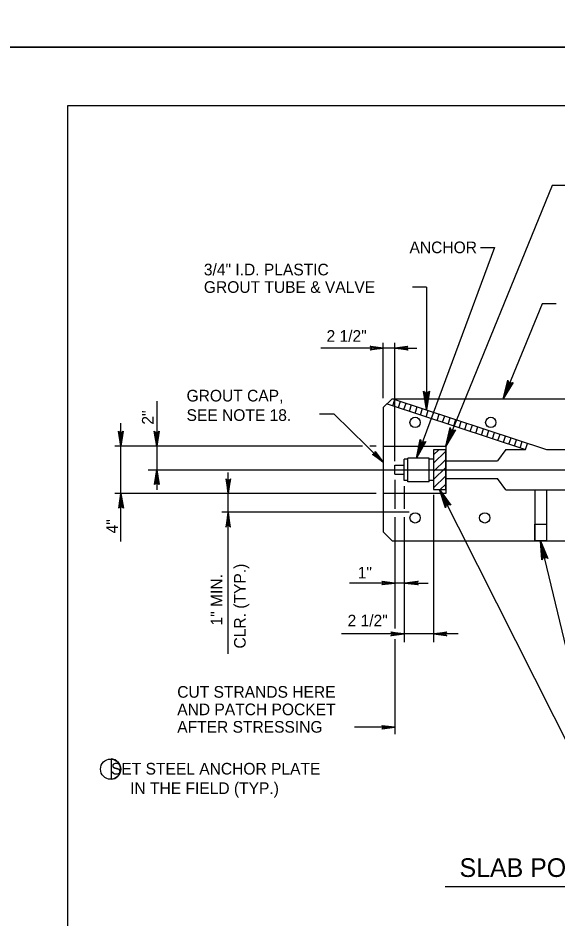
# Model space of a CAD drawing. Extents: x 641328 to 643024, y 298283 to 300065.
# Drawn here: x 642195.6 to 642334.5, y 299247.1 to 299478.8 of the extents above; entities that cross this region are included whole.
import ezdxf

# ---------------------------------------------------------------- set-up
doc = ezdxf.new("R2010")
doc.units = 0
for name, color, linetype in [('1', 7, 'Continuous'), ('2', 7, 'Continuous'), ('Default', 7, 'Continuous'), ('PLT-BNDY', 7, 'Continuous')]:
    doc.layers.add(name, color=color, linetype=linetype)

msp = doc.modelspace()

# ---------------------------------------------------------------- linework, layer by layer
at = {"layer": '1'}
for p, q in [((642302.72, 299366.32), (642304.03, 299367.63)), ((642302.72, 299364.2), (642305.84, 299367.32)), ((642302.72, 299362.08), (642305.84, 299365.2)), ((642302.72, 299359.97), (642305.84, 299363.09)), ((642302.72, 299357.85), (642305.84, 299360.97)), ((642304.39, 299357.4), (642305.84, 299358.85))]:
    msp.add_line(p, q, dxfattribs=at)
msp.add_lwpolyline([(642219.62, 299282.86), (642220.16, 299282.92), (642220.59, 299283.05), (642221.22, 299283.45), (642221.62, 299283.94), (642221.92, 299284.55), (642222.1, 299285.11), (642222.08, 299285.85), (642221.9, 299286.51), (642221.54, 299287.1), (642221.11, 299287.52), (642220.63, 299287.86), (642220.09, 299288.03), (642219.62, 299288.07)], close=True, dxfattribs=at)
msp.add_circle((642219.49, 299285.46), 2.6, dxfattribs=at)
at = {"layer": '2'}
for p, q in [((642208.51, 298892.3), (642208.51, 299456.3)), ((642208.51, 299456.3), (642994.5, 299456.3)), ((642333.25, 299435.66), (642305.84, 299368.61)), ((642318.41, 299419.76), (642298.31, 299365.51)), ((642300.87, 299409.55), (642300.87, 299377.93)), ((642330.66, 299405.2), (642320.68, 299380.8)), ((642289.76, 299380.98), (642289.76, 299395.18)), ((642292.74, 299364.72), (642292.74, 299395.18)), ((642292.74, 299393.84), (642273.62, 299393.84)), ((642292.74, 299393.84), (642298.37, 299393.84)), ((642231.37, 299380.14), (642231.37, 299357.34)), ((642289.76, 299378.52), (642292.05, 299380.8)), ((642292.05, 299380.8), (642421.97, 299380.8)), ((642292.18, 299380.8), (642331.82, 299367.7)), ((642292.24, 299379), (642292.77, 299380.61)), ((642293.66, 299378.53), (642294.19, 299380.14)), ((642289.76, 299378.52), (642289.76, 299346.51)), ((642290.74, 299379.49), (642326.42, 299367.7)), ((642295.08, 299378.06), (642295.62, 299379.67)), ((642296.51, 299377.59), (642297.04, 299379.2)), ((642297.93, 299377.11), (642298.46, 299378.73)), ((642299.36, 299376.64), (642299.89, 299378.25)), ((642277.07, 299376.81), (642273.3, 299376.81)), ((642289.76, 299364.49), (642277.07, 299376.81)), ((642300.78, 299376.17), (642301.31, 299377.78)), ((642302.2, 299375.7), (642302.74, 299377.31)), ((642303.63, 299375.23), (642304.16, 299376.84)), ((642305.05, 299374.76), (642305.59, 299376.37)), ((642306.48, 299374.29), (642307.01, 299375.9)), ((642222.16, 299344.02), (642222.16, 299374.48)), ((642307.9, 299373.82), (642308.43, 299375.43)), ((642309.33, 299373.35), (642309.86, 299374.96)), ((642310.75, 299372.88), (642311.28, 299374.49)), ((642312.17, 299372.41), (642312.71, 299374.02)), ((642313.6, 299371.93), (642314.13, 299373.54)), ((642222.16, 299368.61), (642221.53, 299372.41)), ((642221.53, 299372.41), (642221.7, 299372.21)), ((642221.97, 299372.08), (642221.7, 299372.21)), ((642221.7, 299372.21), (642222.16, 299368.61)), ((642222.16, 299368.61), (642221.97, 299372.08)), ((642222.33, 299372.08), (642221.97, 299372.08)), ((642222.16, 299368.61), (642222.15, 299372.08)), ((642222.75, 299372.41), (642222.16, 299368.61)), ((642222.16, 299368.61), (642222.59, 299372.22)), ((642222.33, 299372.08), (642222.16, 299368.61)), ((642222.59, 299372.22), (642222.33, 299372.08)), ((642222.59, 299372.22), (642222.75, 299372.41)), ((642231.37, 299368.61), (642230.73, 299372.41)), ((642230.73, 299372.41), (642230.91, 299372.21)), ((642231.17, 299372.08), (642230.91, 299372.21)), ((642230.91, 299372.21), (642231.37, 299368.61)), ((642231.37, 299368.61), (642231.17, 299372.08)), ((642231.53, 299372.08), (642231.17, 299372.08)), ((642231.37, 299368.61), (642231.35, 299372.08)), ((642231.96, 299372.41), (642231.37, 299368.61)), ((642231.37, 299368.61), (642231.8, 299372.22)), ((642231.53, 299372.08), (642231.37, 299368.61)), ((642231.8, 299372.22), (642231.53, 299372.08)), ((642231.8, 299372.22), (642231.96, 299372.41)), ((642315.02, 299371.46), (642315.55, 299373.07)), ((642316.45, 299370.99), (642316.98, 299372.6)), ((642317.87, 299370.52), (642318.4, 299372.13)), ((642319.29, 299370.05), (642319.83, 299371.66)), ((642320.72, 299369.58), (642321.25, 299371.19)), ((642284.4, 299368.61), (642220.54, 299368.61)), ((642287.9, 299368.61), (642286.3, 299368.61)), ((642322.14, 299369.11), (642322.68, 299370.72)), ((642323.57, 299368.64), (642324.1, 299370.25)), ((642324.99, 299368.17), (642325.52, 299369.78)), ((642326.42, 299367.7), (642326.95, 299369.31)), ((642321.33, 299367.7), (642319.15, 299364.8)), ((642321.33, 299367.7), (642326.42, 299367.7)), ((642331.82, 299367.7), (642341.36, 299367.7)), ((642296.11, 299365.26), (642295.11, 299365.26)), ((642295.11, 299359.77), (642295.11, 299365.26)), ((642296.11, 299359.4), (642296.11, 299365.51)), ((642301.6, 299365.51), (642296.11, 299365.51)), ((642301.6, 299359.4), (642301.6, 299365.51)), ((642302.72, 299365.26), (642301.6, 299365.26)), ((642305.84, 299364.8), (642319.15, 299364.8)), ((642229.14, 299362.52), (642534.83, 299362.52)), ((642229.14, 299362.52), (642233.06, 299362.52)), ((642230.78, 299358.71), (642231.37, 299362.52)), ((642231.37, 299362.52), (642230.94, 299358.91)), ((642231.2, 299359.04), (642231.37, 299362.52)), ((642231.37, 299362.52), (642231.56, 299359.04)), ((642231.83, 299358.92), (642231.37, 299362.52)), ((642231.37, 299362.52), (642232, 299358.72)), ((642231.37, 299362.52), (642231.38, 299359.04)), ((642249.8, 299315.12), (642249.8, 299361.84)), ((642292.74, 299361.37), (642292.74, 299363.66)), ((642292.74, 299363.66), (642295.11, 299363.66)), ((642249.37, 299360.03), (642249.21, 299360.22)), ((642249.21, 299360.22), (642249.8, 299356.42)), ((642249.37, 299360.03), (642249.63, 299359.89)), ((642249.8, 299356.42), (642249.37, 299360.03)), ((642249.63, 299359.89), (642249.8, 299356.42)), ((642249.63, 299359.89), (642250, 299359.89)), ((642249.8, 299356.42), (642250.43, 299360.21)), ((642250.26, 299360.02), (642249.8, 299356.42)), ((642249.8, 299356.42), (642250, 299359.89)), ((642249.8, 299356.42), (642249.81, 299359.89)), ((642250, 299359.89), (642250.26, 299360.02)), ((642250.43, 299360.21), (642250.26, 299360.02)), ((642292.74, 299361.37), (642295.11, 299361.37)), ((642292.74, 299359.91), (642292.74, 299352.44)), ((642296.11, 299359.77), (642295.11, 299359.77)), ((642301.6, 299359.4), (642296.11, 299359.4)), ((642302.72, 299359.77), (642301.6, 299359.77)), ((642305.84, 299360.23), (642319.15, 299360.23)), ((642321.33, 299357.33), (642319.15, 299360.23)), ((642230.94, 299358.91), (642230.78, 299358.71)), ((642230.94, 299358.91), (642231.2, 299359.04)), ((642231.2, 299359.04), (642231.56, 299359.04)), ((642231.56, 299359.04), (642231.83, 299358.92)), ((642232, 299358.72), (642231.83, 299358.92)), ((642295.11, 299358.3), (642295.11, 299352.44)), ((642338.67, 299289.21), (642304.28, 299357.4)), ((642321.33, 299357.33), (642341.36, 299357.33)), ((642328.77, 299357.33), (642328.77, 299344.23)), ((642331.82, 299357.33), (642331.82, 299344.23)), ((642287.9, 299356.42), (642220.54, 299356.42)), ((642221.57, 299352.62), (642222.16, 299356.42)), ((642222.16, 299356.42), (642221.73, 299352.81)), ((642222, 299352.95), (642222.16, 299356.42)), ((642222.16, 299356.42), (642222.36, 299352.95)), ((642222.62, 299352.82), (642222.16, 299356.42)), ((642222.16, 299356.42), (642222.8, 299352.62)), ((642222.16, 299356.42), (642222.18, 299352.95)), ((642302.72, 299356.05), (642302.72, 299318.11)), ((642221.73, 299352.81), (642221.57, 299352.62)), ((642221.73, 299352.81), (642222, 299352.95)), ((642222, 299352.95), (642222.36, 299352.95)), ((642222.36, 299352.95), (642222.62, 299352.82)), ((642222.8, 299352.62), (642222.62, 299352.82)), ((642296.45, 299351.56), (642248.17, 299351.56)), ((642249.8, 299351.56), (642249.17, 299347.76)), ((642249.34, 299347.96), (642249.8, 299351.56)), ((642249.8, 299351.56), (642249.6, 299348.09)), ((642249.8, 299351.56), (642249.78, 299348.09)), ((642249.97, 299348.09), (642249.8, 299351.56)), ((642249.8, 299351.56), (642250.23, 299347.95)), ((642250.39, 299347.76), (642249.8, 299351.56)), ((642292.74, 299350.3), (642292.74, 299321.69)), ((642295.11, 299350.3), (642295.11, 299318.11)), ((642249.17, 299347.76), (642249.34, 299347.96)), ((642249.6, 299348.09), (642249.34, 299347.96)), ((642249.97, 299348.09), (642249.6, 299348.09)), ((642250.23, 299347.95), (642249.97, 299348.09)), ((642250.23, 299347.95), (642250.39, 299347.76)), ((642292.05, 299344.23), (642289.76, 299346.51)), ((642292.05, 299344.23), (642423.11, 299344.23)), ((642338.63, 299309.61), (642330.25, 299344.23)), ((642295.32, 299333.36), (642281.06, 299333.36)), ((642295.32, 299333.36), (642301.32, 299333.36)), ((642295.09, 299320.27), (642278.99, 299320.27)), ((642302.72, 299320.27), (642294.97, 299320.27)), ((642309.05, 299320.27), (642302.72, 299320.27)), ((642292.74, 299318.87), (642292.74, 299294.48)), ((642292.74, 299296.22), (642282.31, 299296.22)), ((642305.68, 299255.23), (642498.75, 299255.23))]:
    msp.add_line(p, q, dxfattribs=at)
for points in [[(642286.51, 299394.21), (642286.64, 299393.96), (642289.76, 299393.84), (642286.51, 299394.21), (642286.39, 299394.34), (642289.76, 299393.84), (642286.64, 299393.71), (642286.51, 299393.46), (642289.76, 299393.84), (642286.39, 299393.34), (642286.51, 299393.46)], [(642286.51, 299394.21), (642286.64, 299393.96), (642289.76, 299393.84), (642286.51, 299394.21), (642286.39, 299394.34), (642289.76, 299393.84), (642286.64, 299393.71), (642286.51, 299393.46), (642289.76, 299393.84), (642286.39, 299393.34), (642286.51, 299393.46)], [(642295.99, 299393.46), (642295.87, 299393.71), (642292.74, 299393.84), (642295.99, 299393.46), (642296.12, 299393.34), (642292.74, 299393.84), (642295.87, 299393.96), (642295.99, 299394.21), (642292.74, 299393.84), (642296.12, 299394.34), (642295.99, 299394.21)], [(642322.97, 299384.85), (642322.59, 299384.82), (642320.68, 299380.8), (642322.97, 299384.85), (642323.24, 299385), (642320.68, 299380.8), (642322.16, 299384.99), (642321.92, 299385.27), (642320.68, 299380.8), (642321.81, 299385.58), (642321.92, 299385.27)], [(642301.45, 299382.54), (642301.12, 299382.37), (642300.87, 299377.93), (642301.45, 299382.54), (642301.66, 299382.78), (642300.87, 299377.93), (642300.66, 299382.37), (642300.32, 299382.53), (642300.87, 299377.93), (642300.1, 299382.78), (642300.32, 299382.53)], [(642308.12, 299372.66), (642307.74, 299372.63), (642305.84, 299368.61), (642308.12, 299372.66), (642308.39, 299372.8), (642305.84, 299368.61), (642307.31, 299372.8), (642307.07, 299373.08), (642305.84, 299368.61), (642306.96, 299373.39), (642307.07, 299373.08)], [(642289.76, 299368.61), (642305.84, 299368.61), (642305.84, 299356.42), (642289.76, 299356.42)], [(642300.45, 299369.63), (642300.08, 299369.59), (642298.31, 299365.51), (642300.45, 299369.63), (642300.73, 299369.78), (642298.31, 299365.51), (642299.64, 299369.75), (642299.39, 299370.01), (642298.31, 299365.51), (642299.27, 299370.32), (642299.39, 299370.01)], [(642287.69, 299367.03), (642287.61, 299366.76), (642289.76, 299364.49), (642287.69, 299367.03), (642287.69, 299367.2), (642289.76, 299364.49), (642287.43, 299366.58), (642287.17, 299366.49), (642289.76, 299364.49), (642286.99, 299366.48), (642287.17, 299366.49)], [(642305.84, 299353.02), (642306.06, 299353.33), (642304.28, 299357.4), (642305.84, 299353.02), (642305.76, 299352.72), (642304.28, 299357.4), (642306.47, 299353.54), (642306.84, 299353.54), (642304.28, 299357.4), (642307.15, 299353.42), (642306.84, 299353.54)], [(642330.77, 299339.61), (642331.06, 299339.85), (642330.25, 299344.23), (642330.77, 299339.61), (642330.63, 299339.33), (642330.25, 299344.23), (642331.51, 299339.97), (642331.87, 299339.89), (642330.25, 299344.23), (642332.14, 299339.69), (642331.87, 299339.89)], [(642289.49, 299333.74), (642289.62, 299333.49), (642292.74, 299333.36), (642289.49, 299333.74), (642289.37, 299333.86), (642292.74, 299333.36), (642289.62, 299333.24), (642289.49, 299332.99), (642292.74, 299333.36), (642289.37, 299332.86), (642289.49, 299332.99)], [(642298.59, 299332.99), (642298.47, 299333.24), (642295.34, 299333.36), (642298.59, 299332.99), (642298.72, 299332.86), (642295.34, 299333.36), (642298.47, 299333.49), (642298.59, 299333.74), (642295.34, 299333.36), (642298.72, 299333.86), (642298.59, 299333.74)], [(642291.86, 299320.64), (642291.99, 299320.39), (642295.11, 299320.27), (642291.86, 299320.64), (642291.74, 299320.77), (642295.11, 299320.27), (642291.99, 299320.14), (642291.86, 299319.89), (642295.11, 299320.27), (642291.74, 299319.77), (642291.86, 299319.89)], [(642305.97, 299319.89), (642305.84, 299320.14), (642302.72, 299320.27), (642305.97, 299319.89), (642306.09, 299319.77), (642302.72, 299320.27), (642305.84, 299320.39), (642305.97, 299320.64), (642302.72, 299320.27), (642306.09, 299320.77), (642305.97, 299320.64)], [(642289.49, 299296.6), (642289.62, 299296.35), (642292.74, 299296.22), (642289.49, 299296.6), (642289.37, 299296.72), (642292.74, 299296.22), (642289.62, 299296.1), (642289.49, 299295.85), (642292.74, 299296.22), (642289.37, 299295.72), (642289.49, 299295.85)]]:
    msp.add_lwpolyline(points, dxfattribs=at)
for points in [[(642302.72, 299367.63), (642302.72, 299357.4), (642305.84, 299357.4), (642305.84, 299367.63)], [(642328.77, 299348.48), (642331.82, 299348.48), (642331.82, 299344.23), (642328.77, 299344.23)]]:
    msp.add_lwpolyline(points, close=True, dxfattribs=at)
for centre in [(642297.95, 299374.71), (642317.45, 299374.71), (642297.95, 299350.13), (642315.89, 299350.13)]:
    msp.add_circle(centre, 1.33, dxfattribs=at)
at = {"layer": 'Default'}
for p, q in [((642336.85, 299435.66), (642333.25, 299435.66)), ((642314.81, 299419.76), (642318.41, 299419.76)), ((642300.87, 299409.55), (642297.27, 299409.55)), ((642334.26, 299405.2), (642330.66, 299405.2))]:
    msp.add_line(p, q, dxfattribs=at)
at = {"layer": 'PLT-BNDY'}
for points in [[(642168.51, 300065.3), (643009.51, 300065.3), (643009.51, 299471.3), (642168.51, 299471.3)], [(642168.51, 299471.3), (643009.51, 299471.3), (643009.51, 298877.3), (642168.51, 298877.3)]]:
    msp.add_lwpolyline(points, close=True, dxfattribs=at)

# ---------------------------------------------------------------- texts
at = {"layer": '2'}
for s, height, p in [('ANCHOR ', 3, (642296.51, 299418.26)), ('3/4" I.D. PLASTIC', 3, (642243.52, 299412.55)), ('GROUT TUBE & VALVE', 3, (642243.52, 299408.05)), ('2 1/2"', 3, (642275.14, 299395.45)), ('GROUT CAP,', 3, (642239.06, 299380.09)), ('SEE NOTE 18.', 3, (642239.06, 299375.09)), ('1"', 3, (642283.17, 299334.53)), ('2 1/2"', 3, (642280.56, 299322.2)), ('CUT STRANDS HERE ', 3, (642236.66, 299303.84)), ('AND PATCH POCKET ', 3, (642236.66, 299299.34)), ('AFTER STRESSING', 3, (642236.66, 299294.84)), ('   SET STEEL ANCHOR PLATE', 3, (642216.25, 299284.07)), ('IN THE FIELD (TYP.)', 3, (642224.52, 299279.05)), ('SLAB POST-TENSIONING CONNECTION DETAILS', 4.8, (642309.4, 299257.71))]:
    msp.add_text(s, height=height, dxfattribs=at).set_placement(p)
for s, p in [('2"', (642230.57, 299374.13)), ('4"', (642221.37, 299346.13)), ('CLR. (TYP.)', (642254.3, 299316.5)), ('1" MIN.', (642248.3, 299322.43))]:
    msp.add_text(s, height=3, rotation=90, dxfattribs=at).set_placement(p)

doc.saveas('drawing.dxf')
